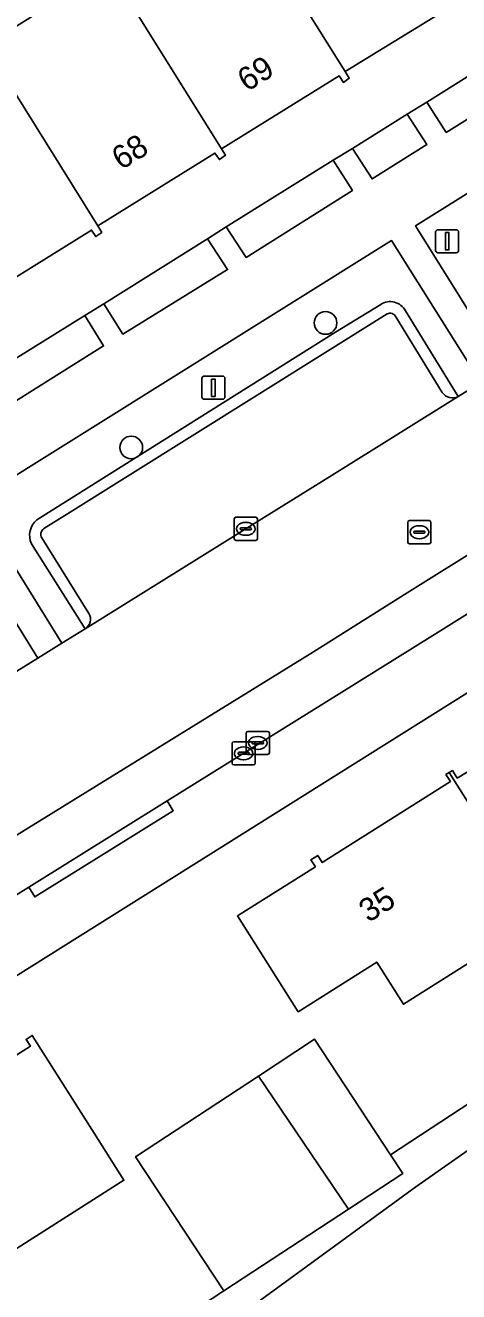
# Model space of a CAD drawing. Extents: x 159279 to 160377, y 384531 to 385888.
# Drawn here: x 159627.8 to 159646.5, y 385318.3 to 385373 of the extents above; entities that cross this region are included whole.
import ezdxf

# ---------------------------------------------------------------- set-up
doc = ezdxf.new("R2010")
doc.units = 0
for name, color, linetype in [('IMGEO_Boom', 7, 'Continuous'), ('IMGEO_Erf', 7, 'Continuous'), ('IMGEO_Groenvoorziening', 7, 'Continuous'), ('IMGEO_Kolk', 7, 'Continuous'), ('IMGEO_Lichtmast', 7, 'Continuous'), ('IMGEO_Pand', 7, 'Continuous'), ('IMGEO_Pand_nummerreeks', 7, 'Continuous'), ('IMGEO_Parkeervlak_open', 7, 'Continuous'), ('IMGEO_Rijbaan_lokaal_open', 7, 'Continuous'), ('IMGEO_Rioolput', 7, 'Continuous'), ('IMGEO_Voetpad_open', 7, 'Continuous')]:
    doc.layers.add(name, color=color, linetype=linetype)

msp = doc.modelspace()

# ---------------------------------------------------------------- linework, layer by layer
at = {"layer": 'IMGEO_Boom'}
for centre in [(159640.742, 385360.142), (159632.349, 385354.764)]:
    msp.add_circle(centre, 0.489, dxfattribs=at)
at = {"layer": 'IMGEO_Erf'}
for points in [[(159578.171, 385381.737), (159603.097, 385341.65), (159609.696, 385345.751), (159608.873, 385347.054), (159609.689, 385347.581), (159614.284, 385350.439), (159615.108, 385350.946), (159619.584, 385353.761), (159620.414, 385354.258), (159624.892, 385357.078), (159625.716, 385357.591), (159630.342, 385360.469), (159631.16, 385360.972), (159635.642, 385363.77), (159636.446, 385364.289), (159641.073, 385367.168), (159641.907, 385367.672), (159644.262, 385369.162), (159645.11, 385369.682), (159651.078, 385373.423)], [(159646.785, 385374.208), (159641.594, 385371.001), (159641.765, 385370.711), (159641.511, 385370.535), (159641.33, 385370.816), (159636.246, 385367.663), (159636.415, 385367.385), (159636.159, 385367.202), (159635.966, 385367.482), (159630.905, 385364.331), (159631.078, 385364.052), (159630.817, 385363.876), (159630.638, 385364.156), (159625.555, 385361.001)], [(159653.846, 385348.536), (159590.968, 385309.084), (159587.031, 385306.614)], [(159647.067, 385332.583), (159644.102, 385330.707), (159642.95, 385332.526), (159639.561, 385330.382), (159636.943, 385334.522), (159640.303, 385336.648), (159640.11, 385336.952), (159640.402, 385337.137), (159640.596, 385336.829), (159646.132, 385340.331), (159645.943, 385340.629), (159646.082, 385340.717), (159646.221, 385340.805), (159646.429, 385340.476), (159652.114, 385343.937)], [(159620.79, 385308.098), (159636.344, 385318.32), (159632.535, 385324.122), (159637.838, 385327.602), (159640.269, 385329.197), (159643.552, 385324.195), (159661.483, 385335.963)], [(159614.943, 385316.406), (159612.948, 385319.573), (159616.365, 385321.706), (159616.206, 385321.957), (159616.398, 385322.079), (159616.587, 385321.781), (159622.166, 385325.314), (159622.007, 385325.565), (159622.11, 385325.63), (159622.217, 385325.697), (159622.424, 385325.371), (159627.993, 385328.898), (159627.807, 385329.191), (159628.074, 385329.359), (159630.749, 385325.135), (159632.036, 385323.102), (159626.095, 385319.34), (159627.433, 385317.228)], [(159651.911, 385327.914), (159644.639, 385322.813), (159637.457, 385317.576)]]:
    msp.add_lwpolyline(points, dxfattribs=at)
at = {"layer": 'IMGEO_Groenvoorziening'}
for points in [[(159659.001, 385369.958), (159661.215, 385366.183), (159661.98, 385366.65), (159663.434, 385367.525), (159663.898, 385367.815), (159660.102, 385374.002), (159657.973, 385372.677), (159644.632, 385364.339), (159648.454, 385358.203), (159649.438, 385358.819), (159647.172, 385362.618)], [(159644.2, 385360.668), (159646.475, 385356.966), (159647.441, 385357.57), (159643.591, 385363.703), (159625.552, 385352.435), (159629.355, 385346.306), (159630.352, 385346.921), (159628.039, 385350.599)], [(159641.172, 385359.745), (159643.123, 385360.946)], [(159628.272, 385351.631), (159641.172, 385359.745)], [(159625.098, 385348.751), (159625.499, 385348.113), (159627.402, 385345.101), (159628.319, 385345.666), (159624.51, 385351.792), (159603.631, 385338.78), (159603.728, 385338.622), (159605.845, 385335.24)]]:
    msp.add_lwpolyline(points, dxfattribs=at)
for points in [[(159651.917, 385372.099), (159651.078, 385373.423), (159645.11, 385369.682), (159645.953, 385368.374)], [(159644.262, 385369.162), (159641.907, 385367.672), (159642.753, 385366.363), (159645.117, 385367.852)], [(159641.073, 385367.168), (159636.446, 385364.289), (159637.306, 385362.971), (159641.905, 385365.865)], [(159635.642, 385363.77), (159631.16, 385360.972), (159631.988, 385359.662), (159636.513, 385362.448)], [(159630.342, 385360.469), (159625.716, 385357.591), (159626.565, 385356.272), (159631.157, 385359.15)]]:
    msp.add_lwpolyline(points, close=True, dxfattribs=at)
for centre, radius, start, end in [((159643.53, 385360.299), 0.764, 28.849, 122.204), ((159628.83, 385350.963), 0.871, 129.8805, 204.6742)]:
    msp.add_arc(centre, radius, start, end, dxfattribs=at)
at = {"layer": 'IMGEO_Kolk'}
for p, q in [((159636.796, 385350.822), (159636.796, 385351.674)), ((159636.871, 385351.748), (159637.723, 385351.748)), ((159637.797, 385351.674), (159637.797, 385350.822)), ((159637.055, 385351.242), (159637.055, 385351.254)), ((159637.493, 385351.205), (159637.095, 385351.205)), ((159637.098, 385351.291), (159637.496, 385351.291)), ((159637.284, 385351.528), (159637.309, 385351.528)), ((159637.539, 385351.254), (159637.539, 385351.242)), ((159637.723, 385350.748), (159636.871, 385350.748)), ((159637.307, 385350.968), (159637.282, 385350.968)), ((159637.314, 385341.571), (159637.314, 385342.423)), ((159637.389, 385342.497), (159638.241, 385342.497)), ((159638.315, 385342.423), (159638.315, 385341.571)), ((159636.703, 385341.123), (159636.703, 385341.975)), ((159636.778, 385342.049), (159637.63, 385342.049)), ((159637.191, 385341.829), (159637.216, 385341.829)), ((159637.573, 385341.991), (159637.573, 385342.003)), ((159638.011, 385341.954), (159637.613, 385341.954)), ((159637.616, 385342.04), (159638.014, 385342.04)), ((159637.704, 385341.975), (159637.704, 385341.123)), ((159637.802, 385342.277), (159637.827, 385342.277)), ((159638.057, 385342.003), (159638.057, 385341.991)), ((159636.962, 385341.543), (159636.962, 385341.555)), ((159637.4, 385341.506), (159637.002, 385341.506)), ((159637.005, 385341.592), (159637.403, 385341.592)), ((159637.214, 385341.269), (159637.189, 385341.269)), ((159638.241, 385341.497), (159637.389, 385341.497)), ((159637.446, 385341.555), (159637.446, 385341.543)), ((159637.825, 385341.717), (159637.8, 385341.717)), ((159637.63, 385341.049), (159636.778, 385341.049))]:
    msp.add_line(p, q, dxfattribs=at)
for points in [[(159636.796, 385350.822), (159636.796, 385351.674)], [(159636.871, 385351.748), (159637.723, 385351.748)], [(159637.797, 385351.674), (159637.797, 385350.822)], [(159637.723, 385350.748), (159636.871, 385350.748)], [(159637.314, 385341.571), (159637.314, 385342.423)], [(159637.389, 385342.497), (159638.241, 385342.497)], [(159638.315, 385342.423), (159638.315, 385341.571)], [(159636.703, 385341.123), (159636.703, 385341.975)], [(159636.778, 385342.049), (159637.63, 385342.049)], [(159637.704, 385341.975), (159637.704, 385341.123)], [(159638.241, 385341.497), (159637.389, 385341.497)], [(159637.63, 385341.049), (159636.778, 385341.049)]]:
    msp.add_lwpolyline(points, dxfattribs=at)
for centre, radius, start, end in [((159636.873, 385351.672), 0.0765, 91.552, 178.448), ((159636.873, 385351.672), 0.0765, 91.552, 178.448), ((159637.721, 385351.672), 0.0765, 1.552, 88.448), ((159637.721, 385351.672), 0.0765, 1.552, 88.448), ((159637.095, 385351.251), 0.0403, 85.8775, 175.7526), ((159637.092, 385351.241), 0.0366, 178.938, 274.7102), ((159637.496, 385351.248), 0.043, 264.8664, 352.4533), ((159637.5, 385351.253), 0.0386, 1.7309, 96.639), ((159636.873, 385350.824), 0.0765, 181.552, 268.448), ((159636.873, 385350.824), 0.0765, 181.552, 268.448), ((159637.721, 385350.824), 0.0765, 271.552, 358.448), ((159637.721, 385350.824), 0.0765, 271.552, 358.448), ((159637.391, 385342.421), 0.0765, 91.552, 178.448), ((159637.391, 385342.421), 0.0765, 91.552, 178.448), ((159638.239, 385342.421), 0.0765, 1.552, 88.448), ((159638.239, 385342.421), 0.0765, 1.552, 88.448), ((159636.78, 385341.973), 0.0765, 91.552, 178.448), ((159636.78, 385341.973), 0.0765, 91.552, 178.448), ((159637.613, 385342), 0.0403, 85.8775, 175.7526), ((159637.61, 385341.99), 0.0366, 178.938, 274.7102), ((159637.628, 385341.973), 0.0765, 1.552, 88.448), ((159637.628, 385341.973), 0.0765, 1.552, 88.448), ((159638.014, 385341.997), 0.043, 264.8664, 352.4533), ((159638.018, 385342.002), 0.0386, 1.7309, 96.639), ((159637.002, 385341.552), 0.0403, 85.8775, 175.7526), ((159636.999, 385341.542), 0.0366, 178.938, 274.7102), ((159637.391, 385341.573), 0.0765, 181.552, 268.448), ((159637.391, 385341.573), 0.0765, 181.552, 268.448), ((159637.403, 385341.549), 0.043, 264.8664, 352.4533), ((159637.407, 385341.554), 0.0386, 1.7309, 96.639), ((159638.239, 385341.573), 0.0765, 271.552, 358.448), ((159638.239, 385341.573), 0.0765, 271.552, 358.448), ((159636.78, 385341.125), 0.0765, 181.552, 268.448), ((159636.78, 385341.125), 0.0765, 181.552, 268.448), ((159637.628, 385341.125), 0.0765, 271.552, 358.448), ((159637.628, 385341.125), 0.0765, 271.552, 358.448)]:
    msp.add_arc(centre, radius, start, end, dxfattribs=at)
for centre, major_axis, ratio, start_param, end_param in [((159637.283, 385351.248), (-0.387, 0.002), 0.722429, 4.712389, 7.853982), ((159637.308, 385351.248), (-0.39, 0.002), 0.717154, 1.570796, 4.712389), ((159637.19, 385341.549), (-0.387, 0.002), 0.722429, 4.712389, 7.853982), ((159637.215, 385341.549), (-0.39, 0.002), 0.717154, 1.570796, 4.712389), ((159637.801, 385341.997), (-0.387, 0.002), 0.722429, 4.712389, 7.853982), ((159637.826, 385341.997), (-0.39, 0.002), 0.717154, 1.570796, 4.712389)]:
    msp.add_ellipse(centre, major_axis=major_axis, ratio=ratio, start_param=start_param, end_param=end_param, dxfattribs=at)
at = {"layer": 'IMGEO_Lichtmast'}
for p, q in [((159645.497, 385363.272), (159645.497, 385364.072)), ((159645.497, 385364.072), (159645.497, 385363.272)), ((159645.597, 385364.172), (159646.387, 385364.172)), ((159646.387, 385364.172), (159645.597, 385364.172)), ((159646.487, 385364.072), (159646.487, 385363.272)), ((159646.487, 385363.272), (159646.487, 385364.072)), ((159646.387, 385363.172), (159645.597, 385363.172)), ((159645.597, 385363.172), (159646.387, 385363.172)), ((159635.402, 385356.945), (159635.402, 385357.745)), ((159635.402, 385357.745), (159635.402, 385356.945)), ((159635.502, 385357.845), (159636.292, 385357.845)), ((159636.292, 385357.845), (159635.502, 385357.845)), ((159636.392, 385357.745), (159636.392, 385356.945)), ((159636.392, 385356.945), (159636.392, 385357.745)), ((159636.292, 385356.845), (159635.502, 385356.845)), ((159635.502, 385356.845), (159636.292, 385356.845))]:
    msp.add_line(p, q, dxfattribs=at)
for points in [[(159645.917, 385364.047), (159646.067, 385364.047), (159646.067, 385363.297), (159645.917, 385363.297), (159645.917, 385364.047)], [(159635.822, 385357.72), (159635.972, 385357.72), (159635.972, 385356.97), (159635.822, 385356.97), (159635.822, 385357.72)]]:
    msp.add_lwpolyline(points, dxfattribs=at)
for centre, start, end in [((159645.597, 385364.072), 90, 180), ((159645.597, 385364.072), 90, 180), ((159646.387, 385364.072), 0, 90), ((159646.387, 385364.072), 360, 90), ((159645.597, 385363.272), 180, 270), ((159645.597, 385363.272), 180, 270), ((159646.387, 385363.272), 270, 0), ((159646.387, 385363.272), 270, 0), ((159635.502, 385357.745), 90, 180), ((159635.502, 385357.745), 90, 180), ((159636.292, 385357.745), 0, 90), ((159636.292, 385357.745), 360, 90), ((159635.502, 385356.945), 180, 270), ((159635.502, 385356.945), 180, 270), ((159636.292, 385356.945), 270, 0), ((159636.292, 385356.945), 270, 0)]:
    msp.add_arc(centre, 0.1, start, end, dxfattribs=at)
at = {"layer": 'IMGEO_Pand'}
for points in [[(159643.326, 385380.32), (159642.161, 385382.189), (159636.711, 385378.791), (159641.594, 385371.001), (159646.785, 385374.208), (159646.929, 385373.945), (159647.2, 385374.107)], [(159636.711, 385378.791), (159632.574, 385376.211), (159631.377, 385375.464), (159636.246, 385367.663), (159641.33, 385370.816), (159641.511, 385370.535), (159641.765, 385370.711), (159641.594, 385371.001)], [(159631.377, 385375.464), (159626.037, 385372.131), (159630.905, 385364.331), (159635.966, 385367.482), (159636.159, 385367.202), (159636.415, 385367.385), (159636.246, 385367.663)], [(159626.037, 385372.131), (159620.562, 385368.714), (159625.607, 385360.631), (159625.74, 385360.722), (159625.555, 385361.001), (159630.638, 385364.156), (159630.817, 385363.876), (159631.078, 385364.052), (159630.905, 385364.331)], [(159662.237, 385341.198), (159661.792, 385341.854), (159658.982, 385345.989), (159653.532, 385342.202), (159652.197, 385344.395), (159651.933, 385344.227), (159652.114, 385343.937), (159646.429, 385340.476), (159646.221, 385340.805), (159646.082, 385340.717), (159650.038, 385334.462), (159656.095, 385338.294), (159656.4, 385337.862), (159659.069, 385339.617), (159659.249, 385339.358), (159661.483, 385335.963), (159661.603, 385335.78), (159664.586, 385337.742)], [(159646.082, 385340.717), (159645.943, 385340.629), (159646.132, 385340.331), (159640.596, 385336.829), (159640.402, 385337.137), (159640.11, 385336.952), (159640.303, 385336.648), (159636.943, 385334.522), (159639.561, 385330.382), (159642.95, 385332.526), (159644.102, 385330.707), (159647.067, 385332.583), (159648.251, 385330.711), (159651.222, 385332.59), (159650.038, 385334.462)], [(159626.095, 385319.34), (159632.036, 385323.102), (159630.749, 385325.135), (159628.074, 385329.359), (159627.807, 385329.191), (159627.993, 385328.898), (159622.424, 385325.371), (159622.217, 385325.697), (159622.11, 385325.63)], [(159640.269, 385329.197), (159637.838, 385327.602), (159641.726, 385321.852), (159644.077, 385323.395), (159643.552, 385324.195)], [(159637.838, 385327.602), (159632.535, 385324.122), (159636.344, 385318.32), (159641.726, 385321.852)]]:
    msp.add_lwpolyline(points, close=True, dxfattribs=at)
at = {"layer": 'IMGEO_Parkeervlak_open'}
msp.add_lwpolyline([(159674.245, 385364.795), (159676.855, 385366.432), (159694.511, 385377.51), (159695.635, 385378.201), (159694.578, 385379.919), (159693.538, 385379.269), (159644.265, 385348.476), (159640.215, 385345.938), (159614.419, 385330.007), (159615.607, 385328.042), (159623.113, 385332.775), (159627.92, 385335.769), (159633.896, 385339.491), (159641.334, 385344.123), (159645.375, 385346.64), (159647.218, 385347.788), (159651.347, 385350.386), (159659.021, 385355.215)], close=True, dxfattribs=at)
for points in [[(159643.401, 385360.536), (159629.484, 385351.817), (159628.578, 385351.256)], [(159645.78, 385357.14), (159643.779, 385360.401)], [(159641.141, 385353.643), (159646.475, 385356.966)], [(159630.352, 385346.921), (159637.039, 385351.087), (159641.141, 385353.643)], [(159628.488, 385350.853), (159630.524, 385347.594)]]:
    msp.add_lwpolyline(points, dxfattribs=at)
for centre, radius, start, end in [((159643.523, 385360.281), 0.282, 25.0771, 115.6152), ((159646.222, 385357.429), 0.528, 213.2334, 298.6553), ((159628.739, 385351.009), 0.295, 122.9816, 211.8404), ((159630.079, 385347.349), 0.508, 302.4978, 28.8295)]:
    msp.add_arc(centre, radius, start, end, dxfattribs=at)
at = {"layer": 'IMGEO_Rijbaan_lokaal_open'}
msp.add_lwpolyline([(159647.441, 385357.57), (159646.475, 385356.966), (159641.141, 385353.643), (159637.039, 385351.087), (159630.352, 385346.921), (159629.355, 385346.306), (159628.319, 385345.666), (159627.402, 385345.101), (159618.688, 385339.659), (159611.352, 385335.08), (159614.419, 385330.007), (159640.215, 385345.938), (159644.265, 385348.476), (159693.538, 385379.269)], dxfattribs=at)
at = {"layer": 'IMGEO_Rioolput'}
for p, q in [((159644.293, 385350.675), (159644.293, 385351.527)), ((159644.368, 385351.601), (159645.22, 385351.601)), ((159644.552, 385351.095), (159644.552, 385351.107)), ((159644.595, 385351.144), (159644.993, 385351.144)), ((159644.781, 385351.381), (159644.806, 385351.381)), ((159645.036, 385351.107), (159645.036, 385351.095)), ((159645.294, 385351.527), (159645.294, 385350.675)), ((159645.22, 385350.601), (159644.368, 385350.601)), ((159644.99, 385351.058), (159644.592, 385351.058)), ((159644.804, 385350.821), (159644.779, 385350.821))]:
    msp.add_line(p, q, dxfattribs=at)
for points in [[(159644.293, 385350.675), (159644.293, 385351.527)], [(159644.368, 385351.601), (159645.22, 385351.601)], [(159645.294, 385351.527), (159645.294, 385350.675)], [(159645.22, 385350.601), (159644.368, 385350.601)]]:
    msp.add_lwpolyline(points, dxfattribs=at)
for centre, radius, start, end in [((159644.37, 385351.525), 0.0765, 91.552, 178.448), ((159644.37, 385351.525), 0.0765, 91.552, 178.448), ((159644.592, 385351.104), 0.0403, 85.8775, 175.7526), ((159644.589, 385351.094), 0.0366, 178.938, 274.7102), ((159644.993, 385351.101), 0.043, 264.8664, 352.4533), ((159644.997, 385351.106), 0.0386, 1.7309, 96.639), ((159645.218, 385351.525), 0.0765, 1.552, 88.448), ((159645.218, 385351.525), 0.0765, 1.552, 88.448), ((159644.37, 385350.677), 0.0765, 181.552, 268.448), ((159644.37, 385350.677), 0.0765, 181.552, 268.448), ((159645.218, 385350.677), 0.0765, 271.552, 358.448), ((159645.218, 385350.677), 0.0765, 271.552, 358.448)]:
    msp.add_arc(centre, radius, start, end, dxfattribs=at)
for centre, major_axis, ratio, start_param, end_param in [((159644.78, 385351.101), (-0.387, 0.002), 0.722429, 4.712389, 7.853982), ((159644.805, 385351.101), (-0.39, 0.002), 0.717154, 1.570796, 4.712389)]:
    msp.add_ellipse(centre, major_axis=major_axis, ratio=ratio, start_param=start_param, end_param=end_param, dxfattribs=at)
at = {"layer": 'IMGEO_Voetpad_open'}
for points in [[(159648.454, 385358.203), (159644.632, 385364.339), (159657.973, 385372.677)], [(159651.917, 385372.099), (159645.953, 385368.374), (159645.11, 385369.682), (159644.262, 385369.162), (159645.117, 385367.852), (159642.753, 385366.363), (159641.907, 385367.672), (159641.073, 385367.168), (159641.905, 385365.865), (159637.306, 385362.971), (159636.446, 385364.289), (159635.642, 385363.77), (159636.513, 385362.448), (159631.988, 385359.662), (159631.16, 385360.972), (159630.342, 385360.469), (159631.157, 385359.15), (159626.565, 385356.272)], [(159624.51, 385351.792), (159628.319, 385345.666), (159629.355, 385346.306), (159625.552, 385352.435), (159643.591, 385363.703), (159647.441, 385357.57)], [(159643.123, 385360.946), (159641.172, 385359.745), (159628.272, 385351.631)], [(159628.578, 385351.256), (159629.484, 385351.817), (159643.401, 385360.536)], [(159643.779, 385360.401), (159645.78, 385357.14)], [(159646.475, 385356.966), (159644.2, 385360.668)], [(159628.039, 385350.599), (159630.352, 385346.921)], [(159630.524, 385347.594), (159628.488, 385350.853)], [(159647.218, 385347.788), (159645.375, 385346.64), (159641.334, 385344.123), (159633.896, 385339.491), (159634.16, 385339.067), (159628.184, 385335.345), (159627.92, 385335.769), (159623.113, 385332.775), (159615.607, 385328.042), (159609.996, 385324.505), (159610.262, 385324.083), (159604.688, 385320.57), (159604.422, 385320.992), (159602.004, 385319.467), (159589.359, 385311.576), (159590.968, 385309.084), (159653.846, 385348.536)], [(159661.483, 385335.963), (159643.552, 385324.195), (159644.077, 385323.395), (159641.726, 385321.852), (159636.344, 385318.32), (159620.79, 385308.098), (159617.987, 385306.2), (159615.381, 385304.435), (159611.846, 385302.041), (159605.646, 385292.38), (159603.919, 385289.689), (159602.168, 385286.962), (159594.468, 385274.737)], [(159600.374, 385281.74), (159602.496, 385284.978), (159603.653, 385286.824), (159605.737, 385290.001), (159607.867, 385293.247), (159612.678, 385300.601), (159618.426, 385304.686), (159621.139, 385306.524), (159624.984, 385309.127), (159626.145, 385309.926), (159626.235, 385309.795), (159629.381, 385311.962), (159634.6, 385315.587), (159637.457, 385317.576), (159644.639, 385322.813), (159651.911, 385327.914)]]:
    msp.add_lwpolyline(points, dxfattribs=at)
msp.add_lwpolyline([(159627.92, 385335.769), (159628.184, 385335.345), (159634.16, 385339.067), (159633.896, 385339.491)], close=True, dxfattribs=at)
for centre, radius, start, end in [((159643.53, 385360.299), 0.764, 28.849, 122.204), ((159643.523, 385360.281), 0.282, 25.0771, 115.6152), ((159646.222, 385357.429), 0.528, 213.2334, 298.6553), ((159628.83, 385350.963), 0.871, 129.8805, 204.6742), ((159628.739, 385351.009), 0.295, 122.9816, 211.8404), ((159630.079, 385347.349), 0.508, 302.4978, 28.8295)]:
    msp.add_arc(centre, radius, start, end, dxfattribs=at)

# ---------------------------------------------------------------- texts
at = {"layer": 'IMGEO_Pand_nummerreeks'}
for s, rotation, p in [('69', 31.8049, (159637.342, 385370.108)), ('68', 31.908, (159631.913, 385366.726)), ('35', 32.2976, (159642.592, 385334.212))]:
    msp.add_text(s, height=1, rotation=rotation, dxfattribs=at).set_placement(p)

doc.saveas('drawing.dxf')
